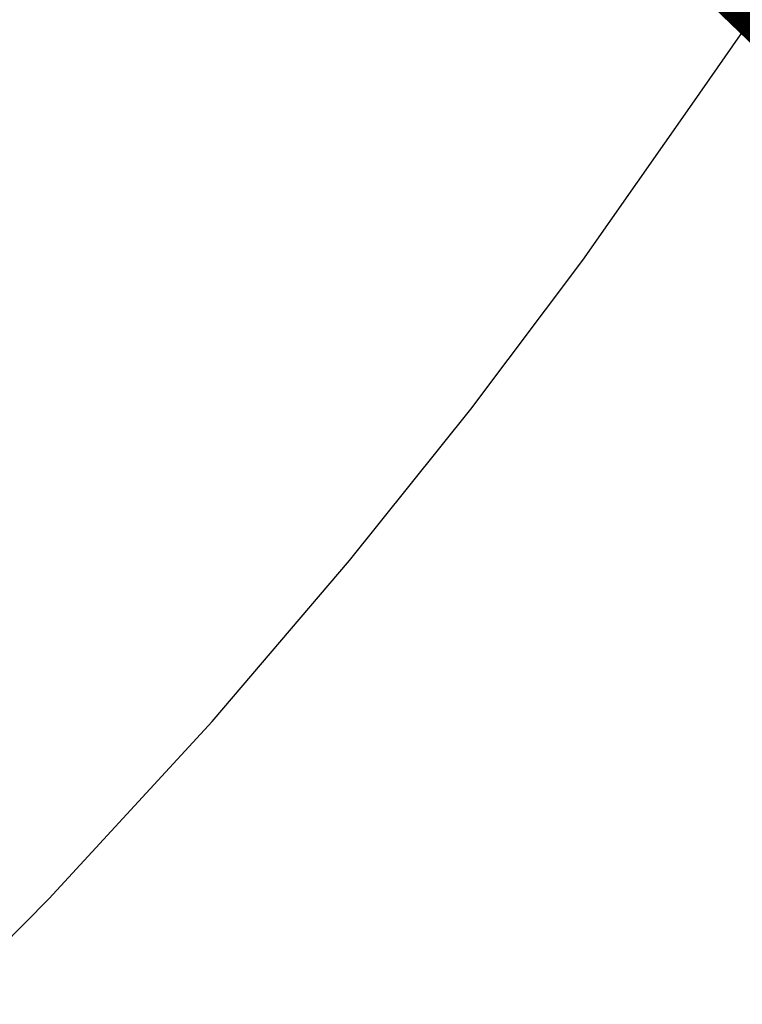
# Model space of a CAD drawing. Extents: x 10527 to 38813, y 13847 to 37526.
# Tile 359 of 656: x 35454.73 to 35457.83, y 36327.82 to 36332.04. Entities that reach past the tile are written whole.
import ezdxf

# ---------------------------------------------------------------- set-up
doc = ezdxf.new("R2010")
doc.units = 0
doc.header["$LTSCALE"] = 0.5
doc.header["$MEASUREMENT"] = 0
doc.linetypes.add('CONTI', pattern=[0])
doc.linetypes.add('GOST2.303 6', pattern=[12, 8, -1.5, 1, -1.5])
doc.layers.add('.', color=7, linetype='Continuous', lineweight=15)
doc.layers.add('GORIZDEFAULT', color=32, linetype='CONTI')

# ---------------------------------------------------------------- blocks, each defined once
blk = doc.blocks.new('gergrgrre')
at = {"layer": 'GORIZDEFAULT', "color": 32}
blk.add_polyline3d([(360285.766, 4200427.0221, 539), (360287.26, 4200428.04, 539), (360289.1, 4200429.34, 539), (360290.93, 4200430.68, 539), (360292.69, 4200432.04, 539), (360294.37, 4200433.39, 539), (360295.95, 4200434.71, 539), (360297.41, 4200435.99, 539), (360298.75, 4200437.19, 539), (360299.93, 4200438.29, 539), (360300.95, 4200439.29, 539), (360301.8, 4200440.15, 539), (360302.5, 4200440.91, 539), (360303.09, 4200441.6, 539), (360303.61, 4200442.25, 539), (360304.09, 4200442.89, 539), (360304.56, 4200443.56, 539), (360305.06, 4200444.28, 539), (360305.62, 4200445.08, 539), (360306.25, 4200445.95, 539), (360306.93, 4200446.88, 539), (360307.66, 4200447.84, 539), (360308.45, 4200448.83, 539)], dxfattribs=at)

msp = doc.modelspace()

# ---------------------------------------------------------------- hatches: boundary and pattern name
at = {"layer": '.', "ltscale": 0.149071}
h = msp.add_hatch(color=256, dxfattribs=at)
h.dxf.hatch_style = 1
h.set_gradient(color1=(255, 255, 255), tint=1)
h.paths.add_polyline_path([(35043.2971, 36082.0132), (36343.2971, 36082.0132), (36343.2971, 37217.0132), (35043.2971, 37217.0132)])
h.paths.add_polyline_path([(35058.2971, 37202.0132), (36328.2971, 37202.0132), (36328.2971, 36097.0132), (35058.2971, 36097.0132)], flags=16)

# ---------------------------------------------------------------- linework, layer by layer
at = {"color": 1, "linetype": 'GOST2.303 6', "lineweight": 30, "const_width": 1.0346}
msp.add_lwpolyline([(35208.9251, 36674.7884), (35900.9986, 37056.1679), (36312.3679, 36499.595), (35659.0057, 36139.548), (35384.7348, 36402.8745)], close=True, dxfattribs=at)

# ---------------------------------------------------------------- block references
at = {"linetype": 'Continuous'}
msp.add_blockref('gergrgrre', (-324846.9437, -4164111.8779), dxfattribs=at)

doc.saveas('drawing.dxf')
